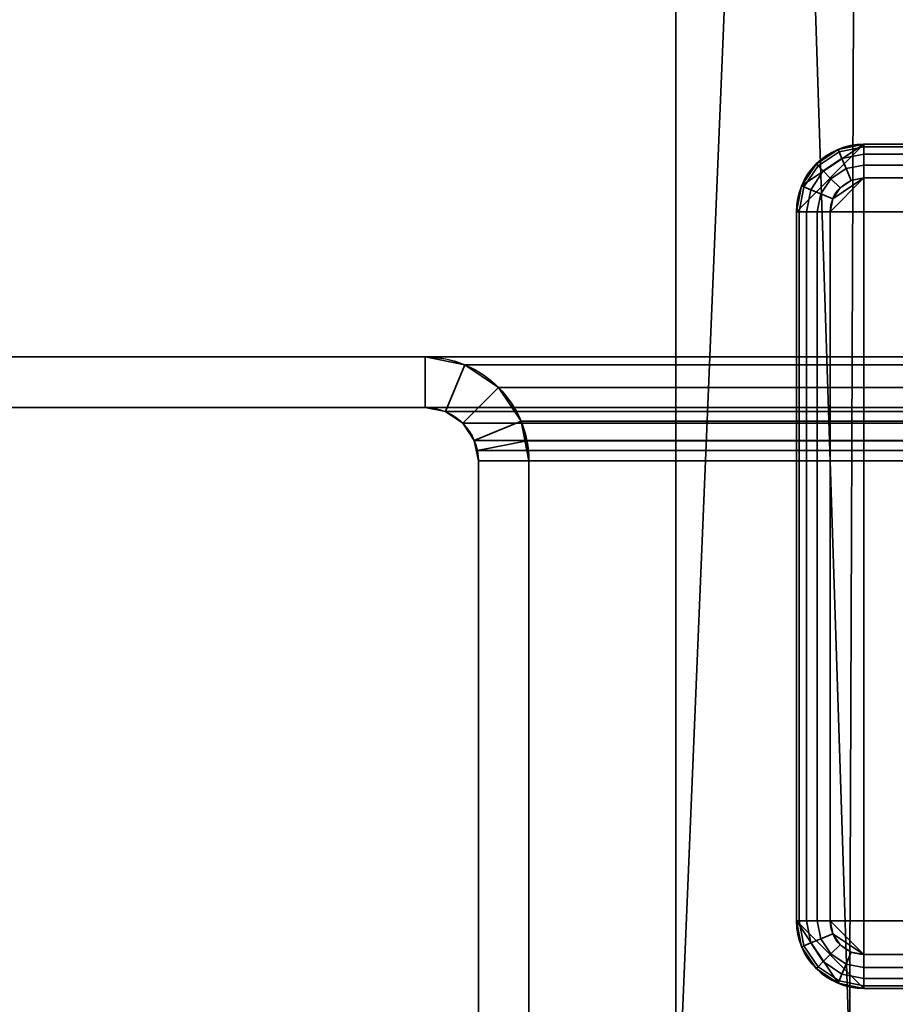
# Model space of a CAD drawing. Header units: millimetres. Extents: x -603 to 3703, y -120 to 249.
# Tile 913 of 1056: x 2462 to 2488, y 72 to 101. Entities that reach past the tile are written whole.
import ezdxf

# ---------------------------------------------------------------- set-up
doc = ezdxf.new("R2010")
doc.units = ezdxf.units.MM
doc.layers.add('151', color=7, linetype='Continuous', true_color=0xffffff)

# ---------------------------------------------------------------- blocks, each defined once
blk = doc.blocks.new('UG_SURFACE_003')
at = {"layer": '151', "color": 252, "linetype": 'Continuous', "lineweight": 35}
for points in [[(3702.5, -30, 2213), (3702.5, 229.8, 2213), (2297.5, 229.8, 2213), (2297.5, -30, 2213)], [(2447.5, -30, 2063), (2447.5, 229.8, 2063), (3552.5, 229.8, 2063), (3552.5, -30, 2063)]]:
    blk.add_3dface(points, dxfattribs=at)
blk = doc.blocks.new('UG_SURFACE_199')
at = {"layer": '151', "color": 41, "linetype": 'Continuous', "lineweight": 35}
for points in [[(2481.85, 66.8, -5), (2481.85, 66.8, 2026.65), (2481.85, 228.45, 2026.65), (2481.85, 228.45, -5)], [(2487, 70.3, -5), (2481.85, 228.45, -5), (2487.5, 228.45, -5), (2487.5, 202.6, -5)], [(2487, 70.3, -5), (2487, 66.8, -5), (2481.85, 66.8, -5), (2481.85, 228.45, -5)], [(2487.5, 202.6, 2021), (2487.5, 228.45, 2021), (2481.85, 228.45, 2026.65), (2481.85, 66.8, 2026.65)], [(2487, 70.3, 2021.5), (2487.5, 202.6, 2021), (2481.85, 66.8, 2026.65)], [(2490, 70.3, -5), (2487, 70.3, -5), (2487.5, 202.6, -5), (2492, 202.6, -5)], [(2487, 70.3, 2021.5), (2490, 70.3, 2018.5), (2492, 202.6, 2016.5), (2487.5, 202.6, 2021)]]:
    blk.add_3dface(points, dxfattribs=at)
blk = doc.blocks.new('UG_SURFACE_200')
at = {"layer": '151', "color": 253, "linetype": 'Continuous', "lineweight": 35}
for points in [[(2485.425, 95.3, -5), (2500.425, 95.3, -5), (2498.425, 97.3, -5), (2487.425, 97.3, -5)], [(2485.577, 96.065, -5), (2485.425, 95.3, -5), (2487.425, 97.3, -5)], [(2487.425, 97.3, -5), (2486.66, 97.148, -5), (2486.011, 96.714, -5), (2485.577, 96.065, -5)], [(2486.66, 97.148, -5), (2486.66, 97.148, -6), (2486.011, 96.714, -6), (2486.011, 96.714, -5)], [(2486.689, 97.077, -6.383), (2486.065, 96.66, -6.383), (2486.011, 96.714, -6), (2486.66, 97.148, -6)], [(2487.425, 97.3, -5), (2487.425, 97.3, -6), (2486.66, 97.148, -6), (2486.66, 97.148, -5)], [(2487.425, 97.224, -6.383), (2486.689, 97.077, -6.383), (2486.66, 97.148, -6), (2487.425, 97.3, -6)], [(2487.425, 97.007, -6.707), (2486.772, 96.877, -6.707), (2486.689, 97.077, -6.383), (2487.425, 97.224, -6.383)], [(2498.425, 97.3, -6), (2487.425, 97.3, -6), (2487.425, 97.3, -5), (2498.425, 97.3, -5)], [(2487.425, 97.3, -6), (2498.425, 97.3, -6), (2498.425, 97.224, -6.383), (2487.425, 97.224, -6.383)], [(2487.425, 97.224, -6.383), (2498.425, 97.224, -6.383), (2498.425, 97.007, -6.707), (2487.425, 97.007, -6.707)], [(2499.839, 96.714, -5), (2499.19, 97.148, -5), (2498.425, 97.3, -5), (2500.425, 95.3, -5)], [(2499.19, 97.148, -5), (2499.19, 97.148, -6), (2498.425, 97.3, -6), (2498.425, 97.3, -5)], [(2499.161, 97.077, -6.383), (2498.425, 97.224, -6.383), (2498.425, 97.3, -6), (2499.19, 97.148, -6)], [(2499.078, 96.877, -6.707), (2498.425, 97.007, -6.707), (2498.425, 97.224, -6.383), (2499.161, 97.077, -6.383)], [(2499.785, 96.66, -6.383), (2499.161, 97.077, -6.383), (2499.19, 97.148, -6), (2499.839, 96.714, -6)], [(2499.839, 96.714, -5), (2499.839, 96.714, -6), (2499.19, 97.148, -6), (2499.19, 97.148, -5)], [(2486.772, 96.877, -6.707), (2486.218, 96.507, -6.707), (2486.065, 96.66, -6.383), (2486.689, 97.077, -6.383)], [(2486.896, 96.577, -6.924), (2486.447, 96.278, -6.924), (2486.218, 96.507, -6.707), (2486.772, 96.877, -6.707)], [(2487.425, 96.683, -6.924), (2486.896, 96.577, -6.924), (2486.772, 96.877, -6.707), (2487.425, 97.007, -6.707)], [(2487.425, 97.007, -6.707), (2498.425, 97.007, -6.707), (2498.425, 96.683, -6.924), (2487.425, 96.683, -6.924)], [(2498.954, 96.577, -6.924), (2498.425, 96.683, -6.924), (2498.425, 97.007, -6.707), (2499.078, 96.877, -6.707)], [(2499.403, 96.278, -6.924), (2498.954, 96.577, -6.924), (2499.078, 96.877, -6.707), (2499.632, 96.507, -6.707)], [(2499.632, 96.507, -6.707), (2499.078, 96.877, -6.707), (2499.161, 97.077, -6.383), (2499.785, 96.66, -6.383)], [(2486.011, 96.714, -5), (2486.011, 96.714, -6), (2485.577, 96.065, -6), (2485.577, 96.065, -5)], [(2486.065, 96.66, -6.383), (2485.648, 96.036, -6.383), (2485.577, 96.065, -6), (2486.011, 96.714, -6)], [(2486.218, 96.507, -6.707), (2485.848, 95.953, -6.707), (2485.648, 96.036, -6.383), (2486.065, 96.66, -6.383)], [(2487.042, 96.224, -7), (2486.718, 96.007, -7), (2486.447, 96.278, -6.924), (2486.896, 96.577, -6.924)], [(2487.425, 96.3, -7), (2487.042, 96.224, -7), (2486.896, 96.577, -6.924), (2487.425, 96.683, -6.924)], [(2487.425, 96.683, -6.924), (2498.425, 96.683, -6.924), (2498.425, 96.3, -7), (2487.425, 96.3, -7)], [(2498.808, 96.224, -7), (2498.425, 96.3, -7), (2498.425, 96.683, -6.924), (2498.954, 96.577, -6.924)], [(2499.132, 96.007, -7), (2498.808, 96.224, -7), (2498.954, 96.577, -6.924), (2499.403, 96.278, -6.924)], [(2500.002, 95.953, -6.707), (2499.632, 96.507, -6.707), (2499.785, 96.66, -6.383), (2500.202, 96.036, -6.383)], [(2500.202, 96.036, -6.383), (2499.785, 96.66, -6.383), (2499.839, 96.714, -6), (2500.273, 96.065, -6)], [(2500.425, 95.3, -5), (2500.273, 96.065, -5), (2499.839, 96.714, -5)], [(2500.273, 96.065, -5), (2500.273, 96.065, -6), (2499.839, 96.714, -6), (2499.839, 96.714, -5)], [(2486.447, 96.278, -6.924), (2486.148, 95.829, -6.924), (2485.848, 95.953, -6.707), (2486.218, 96.507, -6.707)], [(2486.718, 96.007, -7), (2486.501, 95.683, -7), (2486.148, 95.829, -6.924), (2486.447, 96.278, -6.924)], [(2487.425, 96.3, -7), (2486.425, 95.3, -7), (2486.501, 95.683, -7)], [(2487.425, 96.3, -7), (2487.425, 73.3, -7), (2486.425, 74.3, -7), (2486.425, 95.3, -7)], [(2486.501, 95.683, -7), (2486.718, 96.007, -7), (2487.042, 96.224, -7), (2487.425, 96.3, -7)], [(2498.425, 73.3, -7), (2487.425, 73.3, -7), (2487.425, 96.3, -7), (2498.425, 96.3, -7)], [(2498.425, 96.3, -7), (2498.808, 96.224, -7), (2499.132, 96.007, -7), (2499.349, 95.683, -7)], [(2499.349, 95.683, -7), (2499.425, 95.3, -7), (2498.425, 96.3, -7)], [(2499.425, 95.3, -7), (2499.425, 74.3, -7), (2498.425, 73.3, -7), (2498.425, 96.3, -7)], [(2499.349, 95.683, -7), (2499.132, 96.007, -7), (2499.403, 96.278, -6.924), (2499.702, 95.829, -6.924)], [(2499.702, 95.829, -6.924), (2499.403, 96.278, -6.924), (2499.632, 96.507, -6.707), (2500.002, 95.953, -6.707)], [(2485.577, 96.065, -5), (2485.577, 96.065, -6), (2485.425, 95.3, -6), (2485.425, 95.3, -5)], [(2485.648, 96.036, -6.383), (2485.501, 95.3, -6.383), (2485.425, 95.3, -6), (2485.577, 96.065, -6)], [(2485.848, 95.953, -6.707), (2485.718, 95.3, -6.707), (2485.501, 95.3, -6.383), (2485.648, 96.036, -6.383)], [(2486.148, 95.829, -6.924), (2486.042, 95.3, -6.924), (2485.718, 95.3, -6.707), (2485.848, 95.953, -6.707)], [(2499.808, 95.3, -6.924), (2499.702, 95.829, -6.924), (2500.002, 95.953, -6.707), (2500.132, 95.3, -6.707)], [(2500.132, 95.3, -6.707), (2500.002, 95.953, -6.707), (2500.202, 96.036, -6.383), (2500.349, 95.3, -6.383)], [(2500.349, 95.3, -6.383), (2500.202, 96.036, -6.383), (2500.273, 96.065, -6), (2500.425, 95.3, -6)], [(2500.425, 95.3, -5), (2500.425, 95.3, -6), (2500.273, 96.065, -6), (2500.273, 96.065, -5)], [(2486.501, 95.683, -7), (2486.425, 95.3, -7), (2486.042, 95.3, -6.924), (2486.148, 95.829, -6.924)], [(2499.425, 95.3, -7), (2499.349, 95.683, -7), (2499.702, 95.829, -6.924), (2499.808, 95.3, -6.924)], [(2485.425, 95.3, -6), (2485.425, 74.3, -6), (2485.425, 74.3, -5), (2485.425, 95.3, -5)], [(2485.425, 74.3, -6), (2485.425, 95.3, -6), (2485.501, 95.3, -6.383), (2485.501, 74.3, -6.383)], [(2500.425, 74.3, -5), (2500.425, 95.3, -5), (2485.425, 95.3, -5), (2485.425, 74.3, -5)], [(2485.501, 74.3, -6.383), (2485.501, 95.3, -6.383), (2485.718, 95.3, -6.707), (2485.718, 74.3, -6.707)], [(2485.718, 74.3, -6.707), (2485.718, 95.3, -6.707), (2486.042, 95.3, -6.924), (2486.042, 74.3, -6.924)], [(2486.042, 74.3, -6.924), (2486.042, 95.3, -6.924), (2486.425, 95.3, -7), (2486.425, 74.3, -7)], [(2499.808, 95.3, -6.924), (2499.808, 74.3, -6.924), (2499.425, 74.3, -7), (2499.425, 95.3, -7)], [(2500.132, 95.3, -6.707), (2500.132, 74.3, -6.707), (2499.808, 74.3, -6.924), (2499.808, 95.3, -6.924)], [(2500.349, 95.3, -6.383), (2500.349, 74.3, -6.383), (2500.132, 74.3, -6.707), (2500.132, 95.3, -6.707)], [(2500.425, 95.3, -6), (2500.425, 74.3, -6), (2500.349, 74.3, -6.383), (2500.349, 95.3, -6.383)], [(2500.425, 74.3, -6), (2500.425, 95.3, -6), (2500.425, 95.3, -5), (2500.425, 74.3, -5)], [(2485.425, 74.3, -5), (2485.425, 74.3, -6), (2485.577, 73.535, -6), (2485.577, 73.535, -5)], [(2485.501, 74.3, -6.383), (2485.648, 73.564, -6.383), (2485.577, 73.535, -6), (2485.425, 74.3, -6)], [(2500.425, 74.3, -5), (2485.425, 74.3, -5), (2487.425, 72.3, -5), (2498.425, 72.3, -5)], [(2485.425, 74.3, -5), (2485.577, 73.535, -5), (2486.011, 72.886, -5), (2486.66, 72.452, -5)], [(2486.66, 72.452, -5), (2487.425, 72.3, -5), (2485.425, 74.3, -5)], [(2485.718, 74.3, -6.707), (2485.848, 73.647, -6.707), (2485.648, 73.564, -6.383), (2485.501, 74.3, -6.383)], [(2486.042, 74.3, -6.924), (2486.148, 73.771, -6.924), (2485.848, 73.647, -6.707), (2485.718, 74.3, -6.707)], [(2486.425, 74.3, -7), (2486.501, 73.917, -7), (2486.148, 73.771, -6.924), (2486.042, 74.3, -6.924)], [(2486.501, 73.917, -7), (2486.425, 74.3, -7), (2487.425, 73.3, -7)], [(2500.273, 73.535, -5), (2500.425, 74.3, -5), (2498.425, 72.3, -5)], [(2498.425, 73.3, -7), (2499.425, 74.3, -7), (2499.349, 73.917, -7)], [(2499.349, 73.917, -7), (2499.425, 74.3, -7), (2499.808, 74.3, -6.924), (2499.702, 73.771, -6.924)], [(2499.702, 73.771, -6.924), (2499.808, 74.3, -6.924), (2500.132, 74.3, -6.707), (2500.002, 73.647, -6.707)], [(2500.002, 73.647, -6.707), (2500.132, 74.3, -6.707), (2500.349, 74.3, -6.383), (2500.202, 73.564, -6.383)], [(2500.202, 73.564, -6.383), (2500.349, 74.3, -6.383), (2500.425, 74.3, -6), (2500.273, 73.535, -6)], [(2500.273, 73.535, -5), (2500.273, 73.535, -6), (2500.425, 74.3, -6), (2500.425, 74.3, -5)], [(2486.148, 73.771, -6.924), (2486.447, 73.322, -6.924), (2486.218, 73.093, -6.707), (2485.848, 73.647, -6.707)], [(2486.501, 73.917, -7), (2486.718, 73.593, -7), (2486.447, 73.322, -6.924), (2486.148, 73.771, -6.924)], [(2487.425, 73.3, -7), (2487.042, 73.376, -7), (2486.718, 73.593, -7), (2486.501, 73.917, -7)], [(2499.349, 73.917, -7), (2499.132, 73.593, -7), (2498.808, 73.376, -7), (2498.425, 73.3, -7)], [(2499.132, 73.593, -7), (2499.349, 73.917, -7), (2499.702, 73.771, -6.924), (2499.403, 73.322, -6.924)], [(2499.403, 73.322, -6.924), (2499.702, 73.771, -6.924), (2500.002, 73.647, -6.707), (2499.632, 73.093, -6.707)], [(2485.648, 73.564, -6.383), (2486.065, 72.94, -6.383), (2486.011, 72.886, -6), (2485.577, 73.535, -6)], [(2485.577, 73.535, -5), (2485.577, 73.535, -6), (2486.011, 72.886, -6), (2486.011, 72.886, -5)], [(2485.848, 73.647, -6.707), (2486.218, 73.093, -6.707), (2486.065, 72.94, -6.383), (2485.648, 73.564, -6.383)], [(2486.718, 73.593, -7), (2487.042, 73.376, -7), (2486.896, 73.023, -6.924), (2486.447, 73.322, -6.924)], [(2498.425, 72.3, -5), (2499.19, 72.452, -5), (2499.839, 72.886, -5), (2500.273, 73.535, -5)], [(2498.808, 73.376, -7), (2499.132, 73.593, -7), (2499.403, 73.322, -6.924), (2498.954, 73.023, -6.924)], [(2499.632, 73.093, -6.707), (2500.002, 73.647, -6.707), (2500.202, 73.564, -6.383), (2499.785, 72.94, -6.383)], [(2499.785, 72.94, -6.383), (2500.202, 73.564, -6.383), (2500.273, 73.535, -6), (2499.839, 72.886, -6)], [(2499.839, 72.886, -5), (2499.839, 72.886, -6), (2500.273, 73.535, -6), (2500.273, 73.535, -5)], [(2486.447, 73.322, -6.924), (2486.896, 73.023, -6.924), (2486.772, 72.723, -6.707), (2486.218, 73.093, -6.707)], [(2487.042, 73.376, -7), (2487.425, 73.3, -7), (2487.425, 72.917, -6.924), (2486.896, 73.023, -6.924)], [(2498.425, 72.917, -6.924), (2487.425, 72.917, -6.924), (2487.425, 73.3, -7), (2498.425, 73.3, -7)], [(2498.425, 73.3, -7), (2498.808, 73.376, -7), (2498.954, 73.023, -6.924), (2498.425, 72.917, -6.924)], [(2498.954, 73.023, -6.924), (2499.403, 73.322, -6.924), (2499.632, 73.093, -6.707), (2499.078, 72.723, -6.707)], [(2486.065, 72.94, -6.383), (2486.689, 72.523, -6.383), (2486.66, 72.452, -6), (2486.011, 72.886, -6)], [(2486.218, 73.093, -6.707), (2486.772, 72.723, -6.707), (2486.689, 72.523, -6.383), (2486.065, 72.94, -6.383)], [(2486.896, 73.023, -6.924), (2487.425, 72.917, -6.924), (2487.425, 72.593, -6.707), (2486.772, 72.723, -6.707)], [(2498.425, 72.593, -6.707), (2487.425, 72.593, -6.707), (2487.425, 72.917, -6.924), (2498.425, 72.917, -6.924)], [(2498.425, 72.917, -6.924), (2498.954, 73.023, -6.924), (2499.078, 72.723, -6.707), (2498.425, 72.593, -6.707)], [(2499.078, 72.723, -6.707), (2499.632, 73.093, -6.707), (2499.785, 72.94, -6.383), (2499.161, 72.523, -6.383)], [(2499.161, 72.523, -6.383), (2499.785, 72.94, -6.383), (2499.839, 72.886, -6), (2499.19, 72.452, -6)], [(2486.011, 72.886, -5), (2486.011, 72.886, -6), (2486.66, 72.452, -6), (2486.66, 72.452, -5)], [(2486.772, 72.723, -6.707), (2487.425, 72.593, -6.707), (2487.425, 72.376, -6.383), (2486.689, 72.523, -6.383)], [(2498.425, 72.593, -6.707), (2499.078, 72.723, -6.707), (2499.161, 72.523, -6.383), (2498.425, 72.376, -6.383)], [(2499.19, 72.452, -5), (2499.19, 72.452, -6), (2499.839, 72.886, -6), (2499.839, 72.886, -5)], [(2486.689, 72.523, -6.383), (2487.425, 72.376, -6.383), (2487.425, 72.3, -6), (2486.66, 72.452, -6)], [(2486.66, 72.452, -5), (2486.66, 72.452, -6), (2487.425, 72.3, -6), (2487.425, 72.3, -5)], [(2498.425, 72.376, -6.383), (2487.425, 72.376, -6.383), (2487.425, 72.593, -6.707), (2498.425, 72.593, -6.707)], [(2498.425, 72.3, -6), (2487.425, 72.3, -6), (2487.425, 72.376, -6.383), (2498.425, 72.376, -6.383)], [(2498.425, 72.376, -6.383), (2499.161, 72.523, -6.383), (2499.19, 72.452, -6), (2498.425, 72.3, -6)], [(2498.425, 72.3, -5), (2498.425, 72.3, -6), (2499.19, 72.452, -6), (2499.19, 72.452, -5)], [(2487.425, 72.3, -6), (2498.425, 72.3, -6), (2498.425, 72.3, -5), (2487.425, 72.3, -5)]]:
    blk.add_3dface(points, dxfattribs=at)
blk = doc.blocks.new('UG_SURFACE_206')
at = {"layer": '151', "color": 41, "linetype": 'Continuous', "lineweight": 35}
for points in [[(2481.85, 66.8, 2026.65), (3518.15, 66.8, 2026.65), (3518.15, 228.45, 2026.65), (2481.85, 228.45, 2026.65)], [(2481.85, 66.8, 2026.65), (2481.85, 228.45, 2026.65), (2487.5, 228.45, 2021), (2487.5, 202.6, 2021)], [(2481.85, 66.8, 2026.65), (2487.5, 202.6, 2021), (2487, 70.3, 2021.5)], [(2487.5, 202.6, 2021), (2492, 202.6, 2016.5), (2490, 70.3, 2018.5), (2487, 70.3, 2021.5)]]:
    blk.add_3dface(points, dxfattribs=at)
blk = doc.blocks.new('UG_SURFACE_228')
at = {"layer": '151', "color": 252, "linetype": 'Continuous', "lineweight": 35}
for points in [[(2457.5, 91, 2051), (2474.42, 91, 2034.08), (2474.42, 91, -7), (2457.5, 91, -7)], [(2474.42, 91, 2034.08), (2457.5, 91, 2051), (2457.5, 89.5, 2051), (2474.42, 89.5, 2034.08)], [(2474.42, 89.5, -7), (2457.5, 89.5, -7), (2457.5, 91, -7), (2474.42, 91, -7)], [(2475.599, 90.766, 2032.901), (2475.599, 90.766, -7), (2474.42, 91, -7), (2474.42, 91, 2034.08)], [(2474.42, 89.5, 2034.08), (2475.025, 89.38, 2033.475), (2475.599, 90.766, 2032.901), (2474.42, 91, 2034.08)], [(2474.42, 91, -7), (2475.599, 90.766, -7), (2475.025, 89.38, -7), (2474.42, 89.5, -7)], [(2475.025, 89.38, 2033.475), (2475.537, 89.037, 2032.963), (2476.598, 90.098, 2031.902), (2475.599, 90.766, 2032.901)], [(2475.599, 90.766, -7), (2476.598, 90.098, -7), (2475.537, 89.037, -7), (2475.025, 89.38, -7)], [(2476.598, 90.098, 2031.902), (2476.598, 90.098, -7), (2475.599, 90.766, -7), (2475.599, 90.766, 2032.901)], [(2477.266, 89.099, 2031.235), (2476.598, 90.098, 2031.902), (2475.537, 89.037, 2032.963), (2475.88, 88.525, 2032.62)], [(2475.88, 88.525, -7), (2475.537, 89.037, -7), (2476.598, 90.098, -7), (2477.266, 89.099, -7)], [(2477.266, 89.099, 2031.235), (2477.266, 89.099, -7), (2476.598, 90.098, -7), (2476.598, 90.098, 2031.902)], [(2457.5, 89.5, 2051), (2457.5, 89.5, -7), (2474.42, 89.5, -7), (2474.42, 89.5, 2034.08)], [(2474.42, 89.5, 2034.08), (2474.42, 89.5, -7), (2475.025, 89.38, -7), (2475.025, 89.38, 2033.475)], [(2475.025, 89.38, 2033.475), (2475.025, 89.38, -7), (2475.537, 89.037, -7), (2475.537, 89.037, 2032.963)], [(2475.537, 89.037, 2032.963), (2475.537, 89.037, -7), (2475.88, 88.525, -7), (2475.88, 88.525, 2032.62)], [(2477.441, 88.521, 2031.059), (2477.266, 89.099, 2031.235), (2475.88, 88.525, 2032.62), (2475.97, 88.228, 2032.53)], [(2476, 87.92, -7), (2475.88, 88.525, -7), (2477.266, 89.099, -7), (2477.5, 87.92, -7)], [(2477.266, 89.099, -7), (2477.266, 89.099, 2031.235), (2477.441, 88.521, 2031.059)], [(2477.441, 88.521, 2031.059), (2477.5, 87.92, -7), (2477.266, 89.099, -7)], [(2475.88, 88.525, -7), (2476, 87.92, -7), (2476, 87.92, 2032.5)], [(2476, 87.92, 2032.5), (2475.97, 88.228, 2032.53), (2475.88, 88.525, -7)], [(2475.97, 88.228, 2032.53), (2475.88, 88.525, 2032.62), (2475.88, 88.525, -7)], [(2477.5, 87.92, 2031), (2477.441, 88.521, 2031.059), (2475.97, 88.228, 2032.53), (2476, 87.92, 2032.5)], [(2477.441, 88.521, 2031.059), (2477.5, 87.92, 2031), (2477.5, 87.92, -7)], [(2476, 87.92, 2032.5), (2476, 87.92, -7), (2476, 67.58, -7), (2476, 67.58, 2032.5)], [(2476, 87.92, 2032.5), (2476, 67.58, 2032.5), (2477.5, 67.58, 2031), (2477.5, 87.92, 2031)], [(2476, 67.58, -7), (2476, 87.92, -7), (2477.5, 87.92, -7), (2477.5, 67.58, -7)], [(2477.5, 87.92, 2031), (2477.5, 67.58, 2031), (2477.5, 67.58, -7), (2477.5, 87.92, -7)]]:
    blk.add_3dface(points, dxfattribs=at)
blk = doc.blocks.new('UG_SURFACE_229')
at = {"layer": '151', "color": 252, "linetype": 'Continuous', "lineweight": 35}
for points in [[(2457.5, 91, 2051), (2474.42, 91, 2034.08), (2474.42, 91, -7), (2457.5, 91, -7)], [(2474.42, 91, 2034.08), (2457.5, 91, 2051), (2457.5, 89.5, 2051), (2474.42, 89.5, 2034.08)], [(2474.42, 89.5, -7), (2457.5, 89.5, -7), (2457.5, 91, -7), (2474.42, 91, -7)], [(2475.599, 90.766, 2032.901), (2475.599, 90.766, -7), (2474.42, 91, -7), (2474.42, 91, 2034.08)], [(2474.42, 89.5, 2034.08), (2475.025, 89.38, 2033.475), (2475.599, 90.766, 2032.901), (2474.42, 91, 2034.08)], [(2474.42, 91, -7), (2475.599, 90.766, -7), (2475.025, 89.38, -7), (2474.42, 89.5, -7)], [(2475.025, 89.38, 2033.475), (2475.537, 89.037, 2032.963), (2476.598, 90.098, 2031.902), (2475.599, 90.766, 2032.901)], [(2475.599, 90.766, -7), (2476.598, 90.098, -7), (2475.537, 89.037, -7), (2475.025, 89.38, -7)], [(2476.598, 90.098, 2031.902), (2476.598, 90.098, -7), (2475.599, 90.766, -7), (2475.599, 90.766, 2032.901)], [(2477.266, 89.099, 2031.235), (2476.598, 90.098, 2031.902), (2475.537, 89.037, 2032.963), (2475.88, 88.525, 2032.62)], [(2475.88, 88.525, -7), (2475.537, 89.037, -7), (2476.598, 90.098, -7), (2477.266, 89.099, -7)], [(2477.266, 89.099, 2031.235), (2477.266, 89.099, -7), (2476.598, 90.098, -7), (2476.598, 90.098, 2031.902)], [(2457.5, 89.5, 2051), (2457.5, 89.5, -7), (2474.42, 89.5, -7), (2474.42, 89.5, 2034.08)], [(2474.42, 89.5, 2034.08), (2474.42, 89.5, -7), (2475.025, 89.38, -7), (2475.025, 89.38, 2033.475)], [(2475.025, 89.38, 2033.475), (2475.025, 89.38, -7), (2475.537, 89.037, -7), (2475.537, 89.037, 2032.963)], [(2475.537, 89.037, 2032.963), (2475.537, 89.037, -7), (2475.88, 88.525, -7), (2475.88, 88.525, 2032.62)], [(2477.441, 88.521, 2031.059), (2477.266, 89.099, 2031.235), (2475.88, 88.525, 2032.62), (2475.97, 88.228, 2032.53)], [(2476, 87.92, -7), (2475.88, 88.525, -7), (2477.266, 89.099, -7), (2477.5, 87.92, -7)], [(2477.266, 89.099, -7), (2477.266, 89.099, 2031.235), (2477.441, 88.521, 2031.059)], [(2477.441, 88.521, 2031.059), (2477.5, 87.92, -7), (2477.266, 89.099, -7)], [(2475.88, 88.525, -7), (2476, 87.92, -7), (2476, 87.92, 2032.5)], [(2476, 87.92, 2032.5), (2475.97, 88.228, 2032.53), (2475.88, 88.525, -7)], [(2475.97, 88.228, 2032.53), (2475.88, 88.525, 2032.62), (2475.88, 88.525, -7)], [(2477.5, 87.92, 2031), (2477.441, 88.521, 2031.059), (2475.97, 88.228, 2032.53), (2476, 87.92, 2032.5)], [(2477.441, 88.521, 2031.059), (2477.5, 87.92, 2031), (2477.5, 87.92, -7)], [(2476, 87.92, 2032.5), (2476, 87.92, -7), (2476, 67.58, -7), (2476, 67.58, 2032.5)], [(2476, 87.92, 2032.5), (2476, 67.58, 2032.5), (2477.5, 67.58, 2031), (2477.5, 87.92, 2031)], [(2476, 67.58, -7), (2476, 87.92, -7), (2477.5, 87.92, -7), (2477.5, 67.58, -7)], [(2477.5, 87.92, 2031), (2477.5, 67.58, 2031), (2477.5, 67.58, -7), (2477.5, 87.92, -7)]]:
    blk.add_3dface(points, dxfattribs=at)
blk = doc.blocks.new('UG_SURFACE_230')
at = {"layer": '151', "color": 252, "linetype": 'Continuous', "lineweight": 35}
for points in [[(2457.5, 89.5, 2051), (3542.5, 89.5, 2051), (3542.5, 91, 2051), (2457.5, 91, 2051)], [(2474.42, 89.5, 2034.08), (2457.5, 89.5, 2051), (2457.5, 91, 2051), (2474.42, 91, 2034.08)], [(2474.42, 91, 2034.08), (2457.5, 91, 2051), (3542.5, 91, 2051), (3525.58, 91, 2034.08)], [(2474.42, 91, 2034.08), (2475.599, 90.766, 2032.901), (2475.025, 89.38, 2033.475), (2474.42, 89.5, 2034.08)], [(3524.401, 90.766, 2032.901), (2475.599, 90.766, 2032.901), (2474.42, 91, 2034.08), (3525.58, 91, 2034.08)], [(2475.599, 90.766, 2032.901), (2476.598, 90.098, 2031.902), (2475.537, 89.037, 2032.963), (2475.025, 89.38, 2033.475)], [(3523.402, 90.098, 2031.902), (2476.598, 90.098, 2031.902), (2475.599, 90.766, 2032.901), (3524.401, 90.766, 2032.901)], [(2475.88, 88.525, 2032.62), (2475.537, 89.037, 2032.963), (2476.598, 90.098, 2031.902), (2477.266, 89.099, 2031.235)], [(3522.734, 89.099, 2031.235), (2477.266, 89.099, 2031.235), (2476.598, 90.098, 2031.902), (3523.402, 90.098, 2031.902)], [(2474.42, 89.5, 2034.08), (3525.58, 89.5, 2034.08), (3542.5, 89.5, 2051), (2457.5, 89.5, 2051)], [(3525.58, 89.5, 2034.08), (2474.42, 89.5, 2034.08), (2475.025, 89.38, 2033.475), (3524.975, 89.38, 2033.475)], [(3524.975, 89.38, 2033.475), (2475.025, 89.38, 2033.475), (2475.537, 89.037, 2032.963), (3524.463, 89.037, 2032.963)], [(3524.463, 89.037, 2032.963), (2475.537, 89.037, 2032.963), (2475.88, 88.525, 2032.62), (3524.12, 88.525, 2032.62)], [(2475.97, 88.228, 2032.53), (2475.88, 88.525, 2032.62), (2477.266, 89.099, 2031.235), (2477.441, 88.521, 2031.059)], [(2477.441, 88.521, 2031.059), (2477.266, 89.099, 2031.235), (3522.734, 89.099, 2031.235)], [(2477.441, 88.521, 2031.059), (3522.734, 89.099, 2031.235), (3522.559, 88.521, 2031.059)], [(3524.03, 88.228, 2032.53), (2475.88, 88.525, 2032.62), (2475.97, 88.228, 2032.53)], [(3524.03, 88.228, 2032.53), (3524.12, 88.525, 2032.62), (2475.88, 88.525, 2032.62)], [(2476, 87.92, 2032.5), (2475.97, 88.228, 2032.53), (2477.441, 88.521, 2031.059), (2477.5, 87.92, 2031)], [(3522.559, 88.521, 2031.059), (2477.5, 87.92, 2031), (2477.441, 88.521, 2031.059)], [(3522.559, 88.521, 2031.059), (3522.5, 87.92, 2031), (2477.5, 87.92, 2031)], [(2475.97, 88.228, 2032.53), (3524, 87.92, 2032.5), (3524.03, 88.228, 2032.53)], [(2475.97, 88.228, 2032.53), (2476, 87.92, 2032.5), (3524, 87.92, 2032.5)], [(2476, 67.58, 2032.5), (3524, 67.58, 2032.5), (3524, 87.92, 2032.5), (2476, 87.92, 2032.5)], [(2477.5, 87.92, 2031), (2477.5, 67.58, 2031), (2476, 67.58, 2032.5), (2476, 87.92, 2032.5)], [(2477.5, 67.58, 2031), (2477.5, 87.92, 2031), (3522.5, 87.92, 2031), (3522.5, 67.58, 2031)]]:
    blk.add_3dface(points, dxfattribs=at)

msp = doc.modelspace()

# ---------------------------------------------------------------- linework, layer by layer
at = {"layer": '151', "color": 252, "linetype": 'Continuous', "lineweight": -3, "true_color": 0x939598}
for p, q in [((2481.85, 66.8, 2026.65), (2481.85, 228.45, 2026.65)), ((2481.85, 66.8, 2026.65), (2481.85, 228.45, 2026.65)), ((2481.85, 66.8, -5), (2481.85, 228.45, -5)), ((2487.425, 97.3, -6), (2487.425, 97.3, -5)), ((2487.425, 97.3, -5), (2498.425, 97.3, -5)), ((2498.425, 97.3, -6), (2487.425, 97.3, -6)), ((2487.425, 96.3, -7), (2498.425, 96.3, -7)), ((2485.425, 74.3, -5), (2485.425, 95.3, -5)), ((2485.425, 95.3, -6), (2485.425, 95.3, -5)), ((2485.425, 95.3, -6), (2485.425, 74.3, -6)), ((2486.425, 74.3, -7), (2486.425, 95.3, -7)), ((2457.5, 91, -7), (2474.42, 91, -7)), ((2474.42, 91, 2034.08), (2457.5, 91, 2051)), ((2457.5, 91, -7), (2474.42, 91, -7)), ((3542.5, 91, 2051), (2457.5, 91, 2051)), ((2474.42, 91, 2034.08), (2457.5, 91, 2051)), ((2474.42, 91, 2034.08), (2457.5, 91, 2051)), ((2474.42, 91, 2034.08), (2474.42, 91, -7)), ((2474.42, 91, 2034.08), (2474.42, 91, -7)), ((3525.58, 91, 2034.08), (2474.42, 91, 2034.08)), ((2474.42, 89.5, 2034.08), (2457.5, 89.5, 2051)), ((2474.42, 89.5, 2034.08), (2457.5, 89.5, 2051)), ((2457.5, 89.5, -7), (2474.42, 89.5, -7)), ((2457.5, 89.5, -7), (2474.42, 89.5, -7)), ((2474.42, 89.5, 2034.08), (2457.5, 89.5, 2051)), ((3542.5, 89.5, 2051), (2457.5, 89.5, 2051)), ((3525.58, 89.5, 2034.08), (2474.42, 89.5, 2034.08)), ((2474.42, 89.5, 2034.08), (2474.42, 89.5, -7)), ((2474.42, 89.5, 2034.08), (2474.42, 89.5, -7)), ((2476, 87.92, 2032.5), (2476, 87.92, -7)), ((2476, 67.58, 2032.5), (2476, 87.92, 2032.5)), ((3524, 87.92, 2032.5), (2476, 87.92, 2032.5)), ((2476, 67.58, 2032.5), (2476, 87.92, 2032.5)), ((2476, 67.58, 2032.5), (2476, 87.92, 2032.5)), ((2476, 87.92, -7), (2476, 67.58, -7)), ((2476, 87.92, 2032.5), (2476, 87.92, -7)), ((2476, 87.92, -7), (2476, 67.58, -7)), ((2477.5, 67.58, 2031), (2477.5, 87.92, 2031)), ((2477.5, 67.58, 2031), (2477.5, 87.92, 2031)), ((2477.5, 87.92, -7), (2477.5, 67.58, -7)), ((2477.5, 67.58, 2031), (2477.5, 87.92, 2031)), ((2477.5, 87.92, 2031), (2477.5, 87.92, -7)), ((2477.5, 87.92, 2031), (2477.5, 87.92, -7)), ((3522.5, 87.92, 2031), (2477.5, 87.92, 2031)), ((2477.5, 87.92, -7), (2477.5, 67.58, -7)), ((2485.425, 74.3, -6), (2485.425, 74.3, -5)), ((2498.425, 73.3, -7), (2487.425, 73.3, -7)), ((2487.425, 72.3, -6), (2498.425, 72.3, -6)), ((2487.425, 72.3, -6), (2487.425, 72.3, -5)), ((2498.425, 72.3, -5), (2487.425, 72.3, -5))]:
    msp.add_line(p, q, dxfattribs=at)
for centre, radius, start, end in [((2487.425, 95.3, -6), 2, 90, 180), ((2474.42, 87.92, -7), 3.08, 0, 90), ((2474.42, 87.92, -7), 3.08, 0, 90), ((2474.42, 87.92, -7), 1.58, 0, 90), ((2474.42, 87.92, -7), 1.58, 0, 90), ((2487.425, 74.3, -6), 2, 180, 270)]:
    msp.add_arc(centre, radius, start, end, dxfattribs=at)
at = {"layer": '151', "color": 252, "linetype": 'Continuous', "lineweight": -3, "true_color": 0x939598, "extrusion": (0, 0, -1)}
for centre, radius, start, end in [((-2487.425, 95.3, 5), 2, 360, 90), ((-2487.425, 95.3, 7), 1, 360, 90), ((-2487.425, 74.3, 5), 2, 270, 0), ((-2487.425, 74.3, 7), 1, 270, 0)]:
    msp.add_arc(centre, radius, start, end, dxfattribs=at)
at = {"layer": '151', "color": 252, "linetype": 'Continuous', "lineweight": -3, "true_color": 0x939598, "extrusion": (1, 0, 0)}
for centre, start, end in [((96.3, -6, 2487.425), 270, 0), ((73.3, -6, 2487.425), 180, 270)]:
    msp.add_arc(centre, 1, start, end, dxfattribs=at)
at = {"layer": '151', "color": 252, "linetype": 'Continuous', "lineweight": -3, "true_color": 0x939598, "extrusion": (0, -1, 0)}
for centre in [(2486.425, -6, -95.3), (2486.425, -6, -74.3)]:
    msp.add_arc(centre, 1, 180, 270, dxfattribs=at)
at = {"layer": '151', "color": 252, "linetype": 'Continuous', "lineweight": -3, "true_color": 0x939598, "extrusion": (-0.707107, -6.12323e-17, -0.707107)}
for major_axis in [(-3.08, 0, 3.08), (-3.08, 0, 3.08), (-1.58, 0, 1.58), (-1.58, 0, 1.58)]:
    msp.add_ellipse((2474.42, 87.92, 2034.08), major_axis=major_axis, ratio=0.707107, start_param=1.570796, end_param=3.141593, dxfattribs=at)
at = {"layer": '151', "color": 252, "linetype": 'Continuous', "lineweight": -3, "true_color": 0x939598, "extrusion": (0.707107, 6.12323e-17, 0.707107)}
for major_axis in [(-3.08, 0, 3.08), (-1.58, 0, 1.58)]:
    msp.add_ellipse((2474.42, 87.92, 2034.08), major_axis=major_axis, ratio=0.707107, start_param=3.141593, end_param=4.712389, dxfattribs=at)

# ---------------------------------------------------------------- block references
at = {"layer": '151', "color": 252, "linetype": 'Continuous', "lineweight": -3, "true_color": 0x939598}
for name in ['UG_SURFACE_003', 'UG_SURFACE_199', 'UG_SURFACE_206', 'UG_SURFACE_200', 'UG_SURFACE_228', 'UG_SURFACE_229', 'UG_SURFACE_230']:
    msp.add_blockref(name, (0, 0), dxfattribs=at)

doc.saveas('drawing.dxf')
